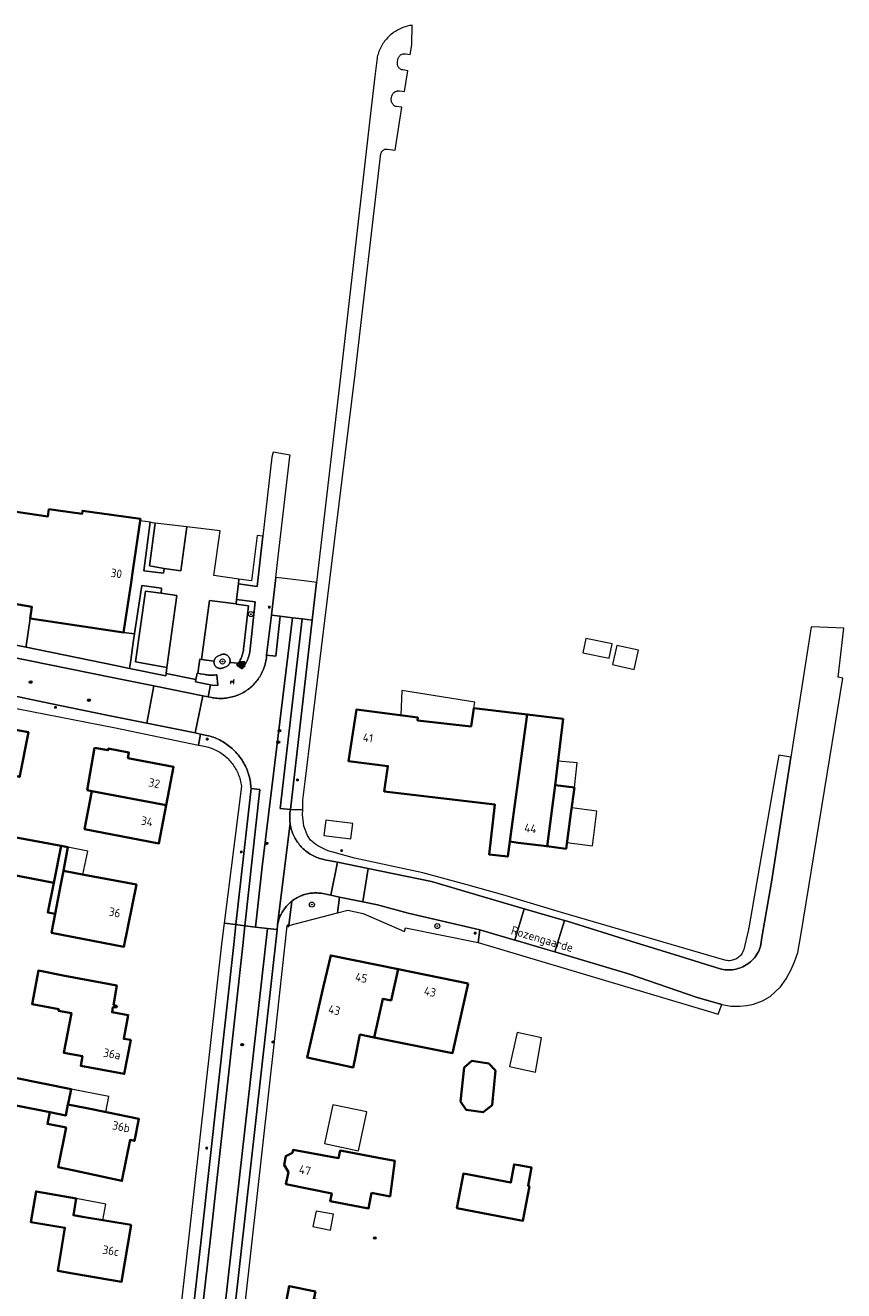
# Model space of a CAD drawing. Header units: metres. Extents: x 152610 to 160096, y 456114 to 462495.
# Tile 441 of 656: x 157701 to 157831, y 460548 to 460749. Entities that reach past the tile are written whole.
import ezdxf
from ezdxf.enums import TextEntityAlignment as Align

# ---------------------------------------------------------------- set-up
doc = ezdxf.new("R2010")
doc.units = ezdxf.units.M
doc.header["$LTSCALE"] = 0.5
doc.layers.get('0').update_dxf_attribs({"linetype": 'CONTINUOUS'})
for name, color, linetype, lineweight in [('B-PV-GR-BEPLANTING_CULTUUR_HEESTERS-GV', 251, 'CONTINUOUS', 18), ('B-PV-GR-BEPLANTING_CULTUUR_ROOS-GV', 251, 'CONTINUOUS', 18), ('B-PV-GR-BOOM-S', 251, 'CONTINUOUS', 25), ('B-PV-GR-HAAG-GV', 251, 'CONTINUOUS', 13), ('B-PV-IE-MEUBILAIR-S', 251, 'CONTINUOUS', 25), ('B-PV-IE-MEUBILAIR_WEGMEUBILAIR-S', 251, 'CONTINUOUS', 25), ('B-PV-IE-MEUBILAIR_WEGMEUBILAIR_AFVALBAK-S', 251, 'CONTINUOUS', 25), ('B-PV-OG-BEBOUWING-GV', 6, 'CONTINUOUS', 35), ('B-PV-OG-BEBOUWING-T18', 1, 'CONTINUOUS', 18), ('B-PV-OG-BEBOUWING_OVERBOUWING-GV', 251, 'CONTINUOUS', 18), ('B-PV-OG-BEBOUWING_SCHUUR-GV', 251, 'CONTINUOUS', 18), ('B-PV-OG-TOPOGRAFIE-T18', 1, 'CONTINUOUS', 18), ('B-PV-VH-HALFVERHARDING_GRAVEL-GV', 251, 'CONTINUOUS', 18), ('B-PV-VH-ONVERHARD_ZAND-GV', 251, 'CONTINUOUS', 18), ('B-PV-VH-OPENVERHARDING_BETONSTRAATSTEEN-GV', 251, 'CONTINUOUS', 18), ('B-PV-VH-OPENVERHARDING_STRAATBAKSTEEN-GV', 251, 'CONTINUOUS', 18), ('B-PV-VH-OPENVERHARDING_TEGEL-GV', 251, 'CONTINUOUS', 18)]:
    doc.layers.add(name, color=color, linetype=linetype, lineweight=lineweight)
doc.styles.add('NLCS-ISO', font='NLCS-ISO.ttf')
doc.styles.add('NLCS-ISO-M750-T18', font='NLCS-ISO.ttf', dxfattribs={"height": 1.35})

# ---------------------------------------------------------------- blocks, each defined once
blk = doc.blocks.new('SIE-WEG_AFVALBAK-SO')
h = blk.add_hatch(color=256)
h.dxf.hatch_style = 1
h.paths.add_polyline_path([(-1.5, -1.5), (1.5, -1.5), (1.5, 1.5), (-1.5, 1.5)])
for points in [[(-2, -2), (2, -2), (2, 2), (-2, 2)], [(-1.5, -1.5), (1.5, -1.5), (1.5, 1.5), (-1.5, 1.5)]]:
    blk.add_lwpolyline(points, close=True)
blk = doc.blocks.new('SIE-MEUBILAIR_PAAL_LICHTMAST-SO')
for points in [[(-0.6, 0), (-1, 0)], [(-0.7, 0.7), (-0.4, 0.4)], [(0, 1), (0, 0.6)], [(0.4, 0.4), (0.7, 0.7)], [(1, 0), (0.6, 0)], [(-0.7, -0.7), (-0.4, -0.4)], [(0, -0.6), (0, -1)], [(0.4, -0.4), (0.7, -0.7)]]:
    blk.add_lwpolyline(points)
blk.add_circle((0, 0), 0.5)
blk = doc.blocks.new('SIE-MEUBILAIR_PUT_RIOOLPUT-SO')
blk.add_ellipse((0, 0), major_axis=(1.25, 0), ratio=0.54)
at = {"style": 'NLCS-ISO'}
blk.add_text('ri', height=0.75, dxfattribs=at).set_placement((0, 0.1), align=Align.MIDDLE_CENTER)
blk = doc.blocks.new('SIE-WEG_ZITBANK-SO')
at = {"color": 0, "linetype": 'ByBlock', "lineweight": 18}
blk.add_lwpolyline([(-0.9, -1.6), (-0.9, -0.2), (1.1, -0.2), (1.1, -1.6), (1.3, -1.6), (1.3, -0.2), (1.5, 1.8), (1.3, 1.8), (1.1, 0), (-1.1, 0), (-1.1, -1.6)], close=True, dxfattribs=at)
blk = doc.blocks.new('SGR-BOOM_GBKN-SO')
at = {"linetype": 'ByBlock', "lineweight": 18}
h = blk.add_hatch(color=0, dxfattribs=at)
h.dxf.hatch_style = 1
edge = h.paths.add_edge_path()
edge.add_arc((0, 0), 0.25, 0, 360)
at = {"color": 0, "linetype": 'ByBlock', "lineweight": 18}
for radius in [2, 0.25]:
    blk.add_circle((0, 0), radius, dxfattribs=at)
at = {"color": 0, "linetype": 'ByBlock', "lineweight": 18, "style": 'NLCS-ISO'}
blk.add_attdef('SOORT', (2.5, 0), '', height=1.5, dxfattribs=at)

msp = doc.modelspace()

# ---------------------------------------------------------------- linework, layer by layer
at = {"layer": 'B-PV-GR-BEPLANTING_CULTUUR_HEESTERS-GV', "flags": 128}
msp.add_lwpolyline([(157716.529, 460652.504), (157701.716, 460654.723), (157701.079, 460650.36), (157701.054, 460650.187), (157715.249, 460647.252), (157717.462, 460646.808), (157717.508, 460647.125), (157717.65, 460648.105), (157718.053, 460650.918), (157718.234, 460652.258), (157716.53, 460652.512)], close=True, dxfattribs=at)
at = {"layer": 'B-PV-GR-BEPLANTING_CULTUUR_ROOS-GV', "flags": 128}
msp.add_lwpolyline([(157732.466, 460649.059), (157732.376, 460649.065), (157732.285, 460649.062), (157732.194, 460649.051), (157732.105, 460649.033), (157732.018, 460649.006), (157731.935, 460648.973), (157731.441, 460648.724), (157731.361, 460648.683), (157731.285, 460648.636), (157731.213, 460648.582), (157731.146, 460648.521), (157731.085, 460648.455), (157731.03, 460648.384), (157730.982, 460648.308), (157730.941, 460648.229), (157730.906, 460648.146), (157730.88, 460648.06), (157730.861, 460647.972), (157730.859, 460647.953), (157730.85, 460647.883), (157730.847, 460647.793), (157730.852, 460647.703), (157730.865, 460647.614), (157730.885, 460647.527), (157730.914, 460647.442), (157730.95, 460647.359), (157730.993, 460647.28), (157731.043, 460647.205), (157731.099, 460647.135), (157731.162, 460647.071), (157731.229, 460647.012), (157731.302, 460646.959), (157731.38, 460646.913), (157731.46, 460646.874), (157731.545, 460646.843), (157731.631, 460646.819), (157731.72, 460646.803), (157731.809, 460646.795), (157731.899, 460646.794), (157731.989, 460646.802), (157732.077, 460646.818), (157732.164, 460646.841), (157732.245, 460646.871), (157732.362, 460646.9), (157732.565, 460647.004), (157732.768, 460647.076), (157732.85, 460647.115), (157732.928, 460647.162), (157733.002, 460647.215), (157733.071, 460647.274), (157733.135, 460647.339), (157733.192, 460647.41), (157733.243, 460647.485), (157733.288, 460647.565), (157733.325, 460647.648), (157733.354, 460647.734), (157733.358, 460647.749), (157733.376, 460647.822), (157733.391, 460647.912), (157733.397, 460648.003), (157733.395, 460648.094), (157733.385, 460648.185), (157733.368, 460648.274), (157733.343, 460648.361), (157733.31, 460648.446), (157733.269, 460648.528), (157733.222, 460648.605), (157733.168, 460648.679), (157733.108, 460648.747), (157733.042, 460648.81), (157732.971, 460648.867), (157732.895, 460648.917), (157732.815, 460648.96), (157732.731, 460648.996), (157732.645, 460649.025), (157732.556, 460649.046)], close=True, dxfattribs=at)
at = {"layer": 'B-PV-GR-HAAG-GV', "flags": 128}
for points in [[(157721.118, 460669.896), (157720.735, 460669.964), (157719.726, 460662.286), (157722.848, 460661.875), (157722.947, 460662.631), (157720.609, 460663.034), (157721.55, 460669.819)], [(157738.611, 460667.775), (157737.673, 460667.881), (157736.79, 460660.693), (157734.805, 460660.936), (157734.727, 460660.205), (157737.702, 460659.761)], [(157722.54, 460659.522), (157719.401, 460659.95), (157718.268, 460652.339), (157718.247, 460652.343), (157718.234, 460652.258), (157718.053, 460650.918), (157717.65, 460648.105), (157717.508, 460647.125), (157717.462, 460646.808), (157723.211, 460645.653), (157723.25, 460645.99), (157723.357, 460646.928), (157718.422, 460647.83), (157719.998, 460659.047), (157722.467, 460658.723)], [(157737.375, 460657.362), (157734.438, 460657.723), (157734.354, 460657.032), (157734.348, 460656.982), (157736.295, 460656.701), (157735.541, 460649.853), (157735.514, 460649.659), (157735.478, 460649.462), (157735.435, 460649.267), (157735.383, 460649.074), (157735.324, 460648.882), (157735.258, 460648.694), (157735.184, 460648.508), (157735.102, 460648.325), (157735.014, 460648.145), (157734.918, 460647.97), (157734.815, 460647.798), (157734.711, 460647.639), (157734.706, 460647.63), (157734.589, 460647.467), (157734.467, 460647.309), (157735.328, 460646.745), (157735.404, 460646.849), (157735.537, 460647.041), (157735.663, 460647.238), (157735.783, 460647.439), (157735.896, 460647.644), (157736.001, 460647.852), (157736.1, 460648.065), (157736.191, 460648.28), (157736.274, 460648.499), (157736.35, 460648.72), (157736.419, 460648.943), (157736.48, 460649.169), (157736.533, 460649.397)], [(157728.284, 460646.043), (157728.167, 460646.065), (157727.981, 460645.043), (157727.914, 460644.675), (157730.276, 460644.203), (157730.533, 460644.151), (157731.442, 460644.089), (157731.301, 460645.808), (157731.113, 460645.776), (157730.924, 460645.751), (157730.734, 460645.735), (157730.544, 460645.726), (157730.353, 460645.725), (157730.163, 460645.733), (157729.973, 460645.748), (157729.784, 460645.772), (157729.595, 460645.803), (157729.472, 460645.828), (157728.669, 460645.967)]]:
    msp.add_lwpolyline(points, close=True, dxfattribs=at)
at = {"layer": 'B-PV-OG-BEBOUWING-GV', "flags": 128}
for points in [[(157695.528, 460672.204), (157684.9, 460673.746), (157683.806, 460666.388), (157696.566, 460664.469), (157695.606, 460657.685), (157701.955, 460656.575), (157701.716, 460654.723), (157716.529, 460652.504), (157716.53, 460652.512), (157717.641, 460660.067), (157718.026, 460662.686), (157719.131, 460670.195), (157719.174, 460670.489), (157710.008, 460671.781), (157709.961, 460671.318), (157706.162, 460671.829), (157704.676, 460672.029), (157704.524, 460670.899)], [(157778.48, 460624.872), (157780.492, 460639.501), (157772.026, 460640.483), (157771.591, 460637.616), (157763.11, 460638.549), (157763.151, 460639.024), (157753.41, 460640.274), (157752.168, 460632.088), (157758.415, 460631.316), (157757.821, 460627.298), (157775.378, 460625.236), (157774.449, 460617.321), (157777.395, 460616.976), (157777.722, 460619.36)], [(157693.562, 460638.197), (157691.551, 460638.582), (157690.152, 460631.282), (157690.888, 460631.141), (157690.929, 460631.356), (157700.051, 460629.596), (157700.089, 460629.791), (157701.423, 460636.693), (157699.376, 460637.085)], [(157786.21, 460638.837), (157780.492, 460639.501), (157778.48, 460624.872), (157777.722, 460619.36), (157779.045, 460619.178), (157781.306, 460618.897), (157783.601, 460618.611), (157783.675, 460618.604), (157784.919, 460628.3)], [(157711.906, 460634.217), (157710.747, 460627.498), (157711.487, 460627.371), (157723.271, 460625.112), (157724.436, 460631.181), (157717.197, 460632.577), (157717.358, 460633.476), (157714.098, 460634.103), (157714.054, 460633.847)], [(157787.986, 460627.932), (157784.919, 460628.3), (157783.675, 460618.604), (157783.601, 460618.611), (157786.652, 460618.232), (157787.418, 460623.798)], [(157723.271, 460625.112), (157711.487, 460627.371), (157710.328, 460621.338), (157722.113, 460619.077)], [(157706.651, 460618.676), (157699.507, 460620.002), (157698.393, 460614.177), (157705.457, 460612.846)], [(157707.688, 460618.483), (157706.651, 460618.676), (157705.457, 460612.846), (157704.493, 460608.14), (157705.681, 460607.897), (157706.579, 460612.633), (157706.972, 460614.706)], [(157710.256, 460614.103), (157706.972, 460614.706), (157706.579, 460612.633), (157705.681, 460607.897), (157705.116, 460604.916), (157716.577, 460602.701), (157718.557, 460612.579)], [(157760.041, 460599.144), (157749.351, 460601.32), (157748.229, 460596.457), (157745.615, 460585.128), (157752.917, 460583.562), (157753.163, 460584.772), (157753.971, 460588.773), (157756.222, 460588.318), (157757.609, 460594.455), (157758.921, 460594.188)], [(157707.227, 460598.112), (157703.015, 460598.916), (157702.023, 460593.59), (157706.236, 460592.787), (157706.194, 460592.563), (157708.248, 460592.171), (157707.037, 460585.886), (157710.003, 460585.352), (157709.736, 460583.844), (157716.624, 460582.547), (157717.655, 460587.927), (157716.549, 460588.102), (157717.265, 460591.873), (157714.702, 460592.316), (157714.834, 460593.12), (157715.386, 460593.082), (157715.43, 460593.333), (157714.928, 460593.422), (157715.428, 460596.547)], [(157771.134, 460596.886), (157760.041, 460599.144), (157758.921, 460594.188), (157757.609, 460594.455), (157756.222, 460588.318), (157758.074, 460587.944), (157768.631, 460585.815)], [(157774.421, 460584.215), (157771.728, 460584.622), (157770.508, 460583.539), (157769.926, 460578.183), (157770.809, 460576.864), (157773.526, 460576.481), (157774.959, 460577.591), (157775.441, 460583.071)], [(157708.199, 460580.151), (157694.578, 460582.849), (157694.091, 460578.606), (157704.811, 460576.478), (157707.366, 460575.971), (157707.703, 460577.702), (157707.785, 460578.074)], [(157707.703, 460577.702), (157707.366, 460575.971), (157704.811, 460576.478), (157704.439, 460574.625), (157707.408, 460574.028), (157706.144, 460567.746), (157708.707, 460567.231), (157716.261, 460565.592), (157717.551, 460572.077), (157718.239, 460571.932), (157718.945, 460575.425), (157713.827, 460576.462), (157710.691, 460577.097)], [(157755.837, 460563.695), (157758.769, 460563.122), (157759.499, 460568.756), (157756.92, 460569.241), (157750.826, 460570.387), (157750.596, 460569.208), (157743.37, 460570.507), (157743.288, 460570.049), (157742.226, 460569.534), (157741.947, 460568.126), (157742.647, 460566.959), (157742.257, 460565.046), (157749.502, 460563.57), (157749.278, 460562.374), (157755.355, 460561.23)], [(157780.84, 460564.769), (157780.634, 460564.808), (157781.176, 460567.695), (157779.154, 460568.065), (157778.416, 460568.2), (157777.877, 460565.327), (157770.377, 460566.738), (157769.338, 460561.253), (157779.801, 460559.284)], [(157706.709, 460555.176), (157706.108, 460551.323), (157708.449, 460550.923), (157716.214, 460549.598), (157717.702, 460558.636), (157709.987, 460559.911), (157708.574, 460560.136), (157708.995, 460562.781), (157702.658, 460563.927), (157701.797, 460559.07), (157707.208, 460558.17)], [(157746.95, 460548.072), (157742.767, 460548.933), (157741.733, 460543.599), (157741.107, 460543.67), (157740.542, 460540.676), (157740.403, 460539.939), (157740.027, 460539.974), (157739.32, 460536.731), (157740.255, 460535.137), (157743.776, 460534.209), (157743.886, 460534.685), (157747.18, 460533.894), (157747.378, 460534.283), (157752.389, 460533.165), (157753.352, 460537.685), (157748.504, 460538.817), (157749.324, 460542.073), (157748.346, 460542.342), (157749.263, 460546.199), (157746.669, 460546.833)]]:
    msp.add_lwpolyline(points, close=True, dxfattribs=at)
at = {"layer": 'B-PV-OG-BEBOUWING_OVERBOUWING-GV', "flags": 128}
for points in [[(157772.191, 460641.435), (157760.634, 460643.317), (157760.439, 460639.372), (157763.151, 460639.024), (157763.11, 460638.549), (157771.591, 460637.616), (157772.026, 460640.483)], [(157788.412, 460631.85), (157785.385, 460632.1), (157784.919, 460628.3), (157787.986, 460627.932)], [(157791.541, 460624.204), (157787.542, 460624.699), (157787.418, 460623.798), (157786.786, 460619.208), (157790.86, 460618.703)], [(157752.835, 460622.217), (157748.59, 460622.767), (157748.275, 460620.335), (157752.52, 460619.785)], [(157710.831, 460617.827), (157707.688, 460618.483), (157706.972, 460614.706), (157710.061, 460614.139)], [(157782.778, 460588.267), (157778.909, 460589.128), (157777.705, 460583.718), (157781.798, 460582.806)], [(157714.177, 460578.965), (157708.199, 460580.151), (157707.785, 460578.074), (157707.703, 460577.702), (157710.691, 460577.097), (157713.687, 460576.49)], [(157755.056, 460576.518), (157749.672, 460577.648), (157748.382, 460571.502), (157753.766, 460570.371)], [(157713.705, 460561.919), (157708.995, 460562.781), (157708.574, 460560.136), (157709.987, 460559.911), (157713.239, 460559.374)], [(157749.797, 460560.319), (157747.032, 460560.807), (157746.534, 460558.359), (157749.31, 460557.757)]]:
    msp.add_lwpolyline(points, close=True, dxfattribs=at)
at = {"layer": 'B-PV-OG-BEBOUWING_SCHUUR-GV', "flags": 128}
for points in [[(157793.968, 460650.693), (157789.797, 460651.554), (157789.33, 460649.291), (157793.501, 460648.43)], [(157798.11, 460649.681), (157794.699, 460650.451), (157794.012, 460647.407), (157797.423, 460646.637)]]:
    msp.add_lwpolyline(points, close=True, dxfattribs=at)
at = {"layer": 'B-PV-VH-HALFVERHARDING_GRAVEL-GV', "flags": 128}
msp.add_lwpolyline([(157754.435, 460609.812), (157750.74, 460610.57), (157750.411, 460608.069), (157752.086, 460608.501), (157754.505, 460607.98), (157761.055, 460605.093), (157761.176, 460605.688), (157772.724, 460603.348), (157772.977, 460605.385), (157761.647, 460608.002), (157756.758, 460609.336)], close=True, dxfattribs=at)
at = {"layer": 'B-PV-VH-ONVERHARD_ZAND-GV', "flags": 128}
for points in [[(157721.118, 460669.896), (157720.735, 460669.964), (157719.726, 460662.286), (157722.848, 460661.875), (157722.947, 460662.631), (157720.609, 460663.034), (157721.55, 460669.819)], [(157738.611, 460667.775), (157737.673, 460667.881), (157736.79, 460660.693), (157734.805, 460660.936), (157734.727, 460660.205), (157737.702, 460659.761)], [(157722.54, 460659.522), (157719.401, 460659.95), (157718.268, 460652.339), (157718.247, 460652.343), (157718.234, 460652.258), (157718.053, 460650.918), (157717.65, 460648.105), (157717.508, 460647.125), (157717.462, 460646.808), (157723.211, 460645.653), (157723.25, 460645.99), (157723.357, 460646.928), (157718.422, 460647.83), (157719.998, 460659.047), (157722.467, 460658.723)], [(157737.375, 460657.362), (157734.438, 460657.723), (157734.354, 460657.032), (157734.348, 460656.982), (157736.295, 460656.701), (157735.541, 460649.853), (157735.514, 460649.659), (157735.478, 460649.462), (157735.435, 460649.267), (157735.383, 460649.074), (157735.324, 460648.882), (157735.258, 460648.694), (157735.184, 460648.508), (157735.102, 460648.325), (157735.014, 460648.145), (157734.918, 460647.97), (157734.815, 460647.798), (157734.711, 460647.639), (157734.706, 460647.63), (157734.589, 460647.467), (157734.467, 460647.309), (157735.328, 460646.745), (157735.404, 460646.849), (157735.537, 460647.041), (157735.663, 460647.238), (157735.783, 460647.439), (157735.896, 460647.644), (157736.001, 460647.852), (157736.1, 460648.065), (157736.191, 460648.28), (157736.274, 460648.499), (157736.35, 460648.72), (157736.419, 460648.943), (157736.48, 460649.169), (157736.533, 460649.397)], [(157728.284, 460646.043), (157728.167, 460646.065), (157727.981, 460645.043), (157727.914, 460644.675), (157730.276, 460644.203), (157730.533, 460644.151), (157731.442, 460644.089), (157731.301, 460645.808), (157731.113, 460645.776), (157730.924, 460645.751), (157730.734, 460645.735), (157730.544, 460645.726), (157730.353, 460645.725), (157730.163, 460645.733), (157729.973, 460645.748), (157729.784, 460645.772), (157729.595, 460645.803), (157729.472, 460645.828), (157728.669, 460645.967)]]:
    msp.add_lwpolyline(points, close=True, dxfattribs=at)
at = {"layer": 'B-PV-VH-OPENVERHARDING_BETONSTRAATSTEEN-GV', "flags": 128}
for points in [[(157762.184, 460745.625), (157762.237, 460748.716), (157762.113, 460748.698), (157761.887, 460748.66), (157761.663, 460748.613), (157761.441, 460748.559), (157761.22, 460748.496), (157761.002, 460748.427), (157760.787, 460748.349), (157760.574, 460748.264), (157760.364, 460748.172), (157760.158, 460748.073), (157759.955, 460747.966), (157759.757, 460747.852), (157759.562, 460747.732), (157759.372, 460747.604), (157759.186, 460747.47), (157759.005, 460747.33), (157758.829, 460747.184), (157758.658, 460747.031), (157758.492, 460746.873), (157758.383, 460746.762), (157758.333, 460746.709), (157758.179, 460746.539), (157758.031, 460746.364), (157757.889, 460746.184), (157757.754, 460746), (157757.625, 460745.81), (157757.503, 460745.617), (157757.388, 460745.419), (157757.28, 460745.217), (157757.178, 460745.011), (157757.084, 460744.802), (157756.998, 460744.59), (157756.919, 460744.376), (157756.847, 460744.158), (157756.783, 460743.938), (157756.727, 460743.716), (157756.693, 460743.562), (157756.354, 460740.621), (157755.676, 460734.733), (157750.873, 460693.047), (157747.113, 460660.442), (157746.422, 460654.452), (157742.96, 460624.428), (157744.905, 460624.413), (157744.939, 460625.929), (157745.272, 460628.901), (157746.298, 460637.121), (157750.165, 460668.587), (157753.198, 460693.454), (157757.314, 460728.4), (157757.339, 460728.483), (157757.371, 460728.563), (157757.411, 460728.64), (157757.457, 460728.712), (157757.51, 460728.781), (157757.569, 460728.844), (157757.634, 460728.901), (157757.704, 460728.952), (157757.778, 460728.996), (157757.856, 460729.034), (157757.937, 460729.063), (157758.02, 460729.086), (157758.105, 460729.1), (157758.191, 460729.107), (157758.278, 460729.106), (157758.328, 460729.101), (157759.584, 460728.932), (157760.613, 460735.739), (157759.708, 460735.828), (157759.619, 460735.864), (157759.534, 460735.907), (157759.452, 460735.957), (157759.375, 460736.014), (157759.303, 460736.077), (157759.236, 460736.146), (157759.176, 460736.22), (157759.122, 460736.299), (157759.074, 460736.383), (157759.034, 460736.47), (157759.001, 460736.559), (157758.976, 460736.652), (157758.958, 460736.746), (157758.949, 460736.841), (157758.947, 460736.937), (157758.951, 460737.005), (157759.054, 460737.52), (157759.078, 460737.608), (157759.11, 460737.693), (157759.149, 460737.775), (157759.196, 460737.853), (157759.249, 460737.927), (157759.308, 460737.996), (157759.373, 460738.06), (157759.444, 460738.117), (157759.519, 460738.168), (157759.598, 460738.213), (157759.681, 460738.25), (157759.767, 460738.28), (157759.855, 460738.302), (157759.945, 460738.316), (157760.036, 460738.323), (157760.127, 460738.321), (157760.217, 460738.311), (157760.225, 460738.31), (157761.025, 460738.211), (157761.545, 460741.512), (157760.768, 460741.635), (157760.679, 460741.654), (157760.592, 460741.681), (157760.508, 460741.716), (157760.427, 460741.758), (157760.35, 460741.806), (157760.278, 460741.861), (157760.211, 460741.923), (157760.149, 460741.99), (157760.094, 460742.062), (157760.045, 460742.139), (157760.003, 460742.22), (157759.969, 460742.304), (157759.942, 460742.391), (157759.922, 460742.479), (157759.911, 460742.57), (157759.907, 460742.661), (157759.912, 460742.752), (157759.917, 460742.798), (157760.004, 460743.342), (157760.023, 460743.431), (157760.05, 460743.518), (157760.084, 460743.603), (157760.126, 460743.684), (157760.174, 460743.761), (157760.229, 460743.834), (157760.291, 460743.901), (157760.357, 460743.963), (157760.429, 460744.019), (157760.506, 460744.068), (157760.587, 460744.11), (157760.671, 460744.145), (157760.758, 460744.173), (157760.847, 460744.193), (157760.937, 460744.205), (157761.028, 460744.209), (157761.119, 460744.205), (157761.177, 460744.198), (157761.951, 460744.081)], [(157726.542, 460669.219), (157721.55, 460669.819), (157720.609, 460663.034), (157722.947, 460662.631), (157725.572, 460662.265)], [(157652.885, 460657.901), (157614.587, 460665.672), (157613.469, 460659.856), (157638.74, 460654.739), (157644.019, 460653.671), (157660.434, 460650.35), (157665.104, 460649.405), (157689.152, 460644.536), (157691.319, 460644.097), (157704.874, 460641.238), (157713.872, 460639.404), (157720.208, 460638.119), (157721.339, 460644.025), (157714.704, 460645.357), (157657.959, 460656.872)], [(157746.422, 460654.452), (157747.113, 460660.442), (157745.538, 460660.631), (157742.071, 460661.048), (157740.645, 460661.219), (157739.943, 460655.255), (157741.361, 460655.079), (157743.291, 460654.84), (157744.802, 460654.653)], [(157722.467, 460658.723), (157719.998, 460659.047), (157718.422, 460647.83), (157723.357, 460646.928), (157724.983, 460658.355)], [(157734.354, 460657.032), (157730.121, 460657.588), (157728.89, 460648.216), (157730.859, 460647.953), (157730.861, 460647.972), (157730.88, 460648.06), (157730.906, 460648.146), (157730.941, 460648.229), (157730.982, 460648.308), (157731.03, 460648.384), (157731.085, 460648.455), (157731.146, 460648.521), (157731.213, 460648.582), (157731.285, 460648.636), (157731.361, 460648.683), (157731.441, 460648.724), (157731.935, 460648.973), (157732.018, 460649.006), (157732.105, 460649.033), (157732.194, 460649.051), (157732.285, 460649.062), (157732.376, 460649.065), (157732.466, 460649.059), (157732.556, 460649.046), (157732.645, 460649.025), (157732.731, 460648.996), (157732.815, 460648.96), (157732.895, 460648.917), (157732.971, 460648.867), (157733.042, 460648.81), (157733.108, 460648.747), (157733.168, 460648.679), (157733.222, 460648.605), (157733.269, 460648.528), (157733.31, 460648.446), (157733.343, 460648.361), (157733.368, 460648.274), (157733.385, 460648.185), (157733.395, 460648.094), (157733.397, 460648.003), (157733.391, 460647.912), (157733.376, 460647.822), (157733.358, 460647.749), (157734.711, 460647.639), (157734.815, 460647.798), (157734.918, 460647.97), (157735.014, 460648.145), (157735.102, 460648.325), (157735.184, 460648.508), (157735.258, 460648.694), (157735.324, 460648.882), (157735.383, 460649.074), (157735.435, 460649.267), (157735.478, 460649.462), (157735.514, 460649.659), (157735.541, 460649.853), (157736.295, 460656.701), (157734.348, 460656.982)], [(157728.713, 460636.396), (157729.463, 460636.244), (157729.726, 460636.188), (157729.987, 460636.123), (157730.246, 460636.051), (157730.502, 460635.972), (157730.756, 460635.884), (157731.008, 460635.789), (157731.256, 460635.687), (157731.502, 460635.578), (157731.744, 460635.461), (157731.982, 460635.337), (157732.217, 460635.206), (157732.447, 460635.068), (157732.674, 460634.923), (157732.896, 460634.771), (157733.113, 460634.613), (157733.326, 460634.449), (157733.533, 460634.278), (157733.736, 460634.102), (157733.933, 460633.919), (157734.124, 460633.73), (157734.31, 460633.536), (157734.49, 460633.337), (157734.664, 460633.132), (157734.832, 460632.922), (157734.994, 460632.707), (157735.149, 460632.488), (157735.297, 460632.264), (157735.439, 460632.035), (157735.573, 460631.803), (157735.701, 460631.567), (157735.822, 460631.326), (157735.936, 460631.083), (157736.042, 460630.836), (157736.141, 460630.586), (157736.232, 460630.333), (157736.316, 460630.078), (157736.392, 460629.82), (157736.461, 460629.56), (157736.521, 460629.299), (157736.574, 460629.035), (157736.619, 460628.77), (157736.656, 460628.504), (157736.685, 460628.237), (157736.707, 460627.969), (157736.718, 460627.753), (157738.139, 460627.596), (157735.754, 460606.026), (157737.431, 460605.823), (157738.495, 460615.371), (157743.291, 460654.84), (157741.361, 460655.079), (157740.631, 460648.745), (157739.196, 460648.91), (157739.177, 460648.669), (157739.15, 460648.429), (157739.115, 460648.189), (157739.073, 460647.951), (157739.022, 460647.715), (157738.964, 460647.48), (157738.897, 460647.247), (157738.824, 460647.017), (157738.742, 460646.789), (157738.653, 460646.564), (157738.557, 460646.342), (157738.454, 460646.124), (157738.343, 460645.909), (157738.225, 460645.697), (157738.101, 460645.49), (157737.969, 460645.287), (157737.831, 460645.089), (157737.687, 460644.895), (157737.536, 460644.706), (157737.378, 460644.522), (157737.215, 460644.343), (157737.047, 460644.17), (157736.872, 460644.003), (157736.692, 460643.841), (157736.507, 460643.685), (157736.317, 460643.536), (157736.122, 460643.393), (157735.922, 460643.257), (157735.718, 460643.127), (157735.509, 460643.004), (157735.297, 460642.888), (157735.081, 460642.779), (157734.862, 460642.677), (157734.639, 460642.583), (157734.413, 460642.496), (157734.185, 460642.417), (157733.954, 460642.345), (157733.721, 460642.281), (157733.486, 460642.224), (157733.249, 460642.176), (157733.01, 460642.135), (157732.771, 460642.102), (157732.53, 460642.077), (157732.289, 460642.06), (157732.047, 460642.051), (157731.805, 460642.05), (157731.563, 460642.057), (157731.322, 460642.072), (157731.081, 460642.095), (157730.841, 460642.126), (157730.603, 460642.165), (157730.497, 460642.185), (157729.907, 460642.304), (157729.06, 460642.474), (157727.863, 460636.568)], [(157743.291, 460654.84), (157738.495, 460615.371), (157737.431, 460605.823), (157739.304, 460605.597), (157740.854, 460605.41), (157740.855, 460605.432), (157740.87, 460605.652), (157740.894, 460605.872), (157740.925, 460606.091), (157740.936, 460606.154), (157742.906, 460622.293), (157742.88, 460622.525), (157742.861, 460622.758), (157742.851, 460622.991), (157742.848, 460623.224), (157742.854, 460623.458), (157742.867, 460623.691), (157742.888, 460623.923), (157742.918, 460624.155), (157742.955, 460624.385), (157742.96, 460624.428), (157741.338, 460624.615), (157744.802, 460654.653)], [(157739.943, 460655.255), (157739.196, 460648.91), (157740.631, 460648.745), (157741.361, 460655.079)], [(157746.422, 460654.452), (157744.802, 460654.653), (157741.338, 460624.615), (157742.96, 460624.428)], [(157729.06, 460642.474), (157721.339, 460644.025), (157720.208, 460638.119), (157727.863, 460636.568)], [(157735.754, 460606.026), (157738.139, 460627.596), (157736.718, 460627.753), (157734.335, 460606.197), (157734.61, 460606.164)], [(157742.941, 460622.063), (157742.906, 460622.293), (157740.936, 460606.154), (157740.964, 460606.309), (157741.011, 460606.525), (157741.066, 460606.739), (157741.129, 460606.951), (157741.199, 460607.161), (157741.277, 460607.368), (157741.362, 460607.572), (157741.454, 460607.773), (157741.554, 460607.97), (157741.661, 460608.164), (157741.774, 460608.353), (157741.895, 460608.539), (157742.022, 460608.72), (157742.155, 460608.896), (157742.295, 460609.067), (157742.441, 460609.233), (157742.593, 460609.394), (157742.751, 460609.549), (157742.914, 460609.698), (157743.082, 460609.842), (157743.198, 460609.934), (157743.255, 460609.979), (157743.434, 460610.109), (157743.617, 460610.234), (157743.804, 460610.351), (157743.995, 460610.462), (157744.191, 460610.566), (157744.39, 460610.662), (157744.592, 460610.751), (157744.797, 460610.833), (157745.005, 460610.908), (157745.216, 460610.975), (157745.429, 460611.034), (157745.644, 460611.085), (157745.861, 460611.129), (157746.079, 460611.165), (157746.299, 460611.192), (157746.519, 460611.212), (157746.74, 460611.224), (157746.961, 460611.228), (157747.182, 460611.224), (157747.402, 460611.212), (157747.623, 460611.192), (157747.842, 460611.164), (157749.383, 460610.848), (157750.428, 460616.082), (157748.435, 460616.484), (157748.265, 460616.517), (157748.038, 460616.569), (157747.812, 460616.628), (157747.589, 460616.695), (157747.367, 460616.77), (157747.149, 460616.852), (157746.933, 460616.942), (157746.721, 460617.039), (157746.512, 460617.143), (157746.307, 460617.254), (157746.106, 460617.373), (157745.909, 460617.498), (157745.716, 460617.63), (157745.528, 460617.768), (157745.345, 460617.913), (157745.167, 460618.063), (157744.995, 460618.22), (157744.827, 460618.383), (157744.666, 460618.551), (157744.51, 460618.725), (157744.36, 460618.904), (157744.216, 460619.088), (157744.079, 460619.277), (157743.949, 460619.47), (157743.825, 460619.668), (157743.708, 460619.87), (157743.598, 460620.076), (157743.495, 460620.286), (157743.399, 460620.499), (157743.311, 460620.714), (157743.23, 460620.933), (157743.157, 460621.155), (157743.091, 460621.379), (157743.033, 460621.605), (157742.983, 460621.833)], [(157755.263, 460615.108), (157750.428, 460616.082), (157749.383, 460610.848), (157750.74, 460610.57), (157754.435, 460609.812)], [(157747.182, 460611.224), (157746.961, 460611.228), (157746.74, 460611.224), (157746.519, 460611.212), (157746.299, 460611.192), (157746.079, 460611.165), (157745.861, 460611.129), (157745.644, 460611.085), (157745.429, 460611.034), (157745.216, 460610.975), (157745.005, 460610.908), (157744.797, 460610.833), (157744.592, 460610.751), (157744.39, 460610.662), (157744.191, 460610.566), (157743.995, 460610.462), (157743.804, 460610.351), (157743.617, 460610.234), (157743.434, 460610.109), (157743.255, 460609.979), (157743.198, 460609.934), (157742.698, 460606.082), (157750.411, 460608.069), (157750.74, 460610.57), (157749.383, 460610.848), (157747.842, 460611.164), (157747.623, 460611.192), (157747.402, 460611.212)], [(157723.072, 460518.169), (157724.488, 460518.01), (157724.803, 460520.823), (157725.248, 460524.734), (157728.829, 460556.239), (157733.987, 460603.05), (157734.335, 460606.197), (157732.466, 460606.422), (157732.05, 460603.106), (157726.791, 460556.361), (157722.818, 460520.933), (157723.333, 460520.901)], [(157725.248, 460524.734), (157726.668, 460524.573), (157730.25, 460556.08), (157735.408, 460602.893), (157735.754, 460606.026), (157734.61, 460606.164), (157734.335, 460606.197), (157733.987, 460603.05), (157728.829, 460556.239)], [(157737.431, 460605.823), (157735.754, 460606.026), (157735.408, 460602.893), (157730.25, 460556.08), (157726.668, 460524.573), (157730.186, 460524.173), (157731.743, 460538.016), (157739.304, 460605.597)], [(157740.854, 460605.41), (157739.304, 460605.597), (157731.743, 460538.016), (157730.186, 460524.173), (157731.74, 460523.996), (157733.298, 460537.841), (157740.852, 460605.368)]]:
    msp.add_lwpolyline(points, close=True, dxfattribs=at)
for points in [[(157697.446, 460650.933), (157701.054, 460650.187), (157701.079, 460650.36), (157701.716, 460654.723), (157701.955, 460656.575), (157695.606, 460657.685)], [(157734.815, 460537.605), (157740.484, 460588.139), (157742.462, 460606.021), (157742.698, 460606.082), (157743.198, 460609.934), (157743.082, 460609.842), (157742.914, 460609.698), (157742.751, 460609.549), (157742.593, 460609.394), (157742.441, 460609.233), (157742.295, 460609.067), (157742.155, 460608.896), (157742.022, 460608.72), (157741.895, 460608.539), (157741.774, 460608.353), (157741.661, 460608.164), (157741.554, 460607.97), (157741.454, 460607.773), (157741.362, 460607.572), (157741.277, 460607.368), (157741.199, 460607.161), (157741.129, 460606.951), (157741.066, 460606.739), (157741.011, 460606.525), (157740.964, 460606.309), (157740.936, 460606.154), (157740.925, 460606.091), (157740.894, 460605.872), (157740.87, 460605.652), (157740.855, 460605.432), (157740.854, 460605.41), (157740.852, 460605.368), (157733.298, 460537.841)]]:
    msp.add_lwpolyline(points, dxfattribs=at)
at = {"layer": 'B-PV-VH-OPENVERHARDING_STRAATBAKSTEEN-GV', "flags": 128}
for points in [[(157830.652, 460653.187), (157828.195, 460653.292), (157825.495, 460653.408), (157822.25, 460632.754), (157819.233, 460612.913), (157817.745, 460604.492), (157817.464, 460602.721), (157817.37, 460602.446), (157817.26, 460602.177), (157817.137, 460601.915), (157816.999, 460601.659), (157816.847, 460601.412), (157816.682, 460601.173), (157816.504, 460600.944), (157816.313, 460600.725), (157816.111, 460600.517), (157815.898, 460600.32), (157815.674, 460600.136), (157815.44, 460599.964), (157815.197, 460599.805), (157814.946, 460599.659), (157814.687, 460599.528), (157814.421, 460599.411), (157814.149, 460599.31), (157813.872, 460599.223), (157813.591, 460599.151), (157813.306, 460599.095), (157813.019, 460599.055), (157812.729, 460599.031), (157812.439, 460599.023), (157812.149, 460599.031), (157811.86, 460599.055), (157811.572, 460599.094), (157811.288, 460599.15), (157811.076, 460599.202), (157804.603, 460601.217), (157796.934, 460603.579), (157786.822, 460606.748), (157786.42, 460606.865), (157784.894, 460601.865), (157796.571, 460598.416), (157807.429, 460594.644), (157811.356, 460593.519), (157812.805, 460593.273), (157814.171, 460593.261), (157815.307, 460593.394), (157816.378, 460593.597), (157817.8, 460594.132), (157819.014, 460594.815), (157820.638, 460596.331), (157821.558, 460597.593), (157822.338, 460599.103), (157822.849, 460600.324), (157823.364, 460601.801), (157823.866, 460604.481), (157830.523, 460645.28), (157829.775, 460645.423)], [(157765.335, 460613.017), (157755.263, 460615.108), (157754.435, 460609.812), (157756.758, 460609.336), (157761.647, 460608.002), (157772.977, 460605.385), (157778.527, 460603.745), (157780.027, 460608.729), (157773.741, 460610.563)], [(157786.42, 460606.865), (157780.027, 460608.729), (157778.527, 460603.745), (157778.968, 460603.615), (157783.763, 460602.199), (157784.894, 460601.865)]]:
    msp.add_lwpolyline(points, close=True, dxfattribs=at)
at = {"layer": 'B-PV-VH-OPENVERHARDING_TEGEL-GV', "flags": 128}
for points in [[(157742.899, 460680.597), (157740.217, 460681.047), (157740.028, 460680.257), (157738.611, 460667.775), (157737.702, 460659.761), (157734.727, 460660.205), (157734.438, 460657.723), (157737.375, 460657.362), (157736.533, 460649.397), (157736.48, 460649.169), (157736.419, 460648.943), (157736.35, 460648.72), (157736.274, 460648.499), (157736.191, 460648.28), (157736.1, 460648.065), (157736.001, 460647.852), (157735.896, 460647.644), (157735.783, 460647.439), (157735.663, 460647.238), (157735.537, 460647.041), (157735.404, 460646.849), (157735.328, 460646.745), (157734.467, 460647.309), (157734.589, 460647.467), (157734.706, 460647.63), (157734.711, 460647.639), (157733.358, 460647.749), (157733.354, 460647.734), (157733.325, 460647.648), (157733.288, 460647.565), (157733.243, 460647.485), (157733.192, 460647.41), (157733.135, 460647.339), (157733.071, 460647.274), (157733.002, 460647.215), (157732.928, 460647.162), (157732.85, 460647.115), (157732.768, 460647.076), (157732.565, 460647.004), (157732.362, 460646.9), (157732.245, 460646.871), (157732.164, 460646.841), (157732.077, 460646.818), (157731.989, 460646.802), (157731.899, 460646.794), (157731.809, 460646.795), (157731.72, 460646.803), (157731.631, 460646.819), (157731.545, 460646.843), (157731.46, 460646.874), (157731.38, 460646.913), (157731.302, 460646.959), (157731.229, 460647.012), (157731.162, 460647.071), (157731.099, 460647.135), (157731.043, 460647.205), (157730.993, 460647.28), (157730.95, 460647.359), (157730.914, 460647.442), (157730.885, 460647.527), (157730.865, 460647.614), (157730.852, 460647.703), (157730.847, 460647.793), (157730.85, 460647.883), (157730.859, 460647.953), (157728.89, 460648.216), (157728.585, 460648.257), (157728.284, 460646.043), (157728.669, 460645.967), (157729.472, 460645.828), (157729.595, 460645.803), (157729.784, 460645.772), (157729.973, 460645.748), (157730.163, 460645.733), (157730.353, 460645.725), (157730.544, 460645.726), (157730.734, 460645.735), (157730.924, 460645.751), (157731.113, 460645.776), (157731.301, 460645.808), (157731.442, 460644.089), (157730.533, 460644.151), (157730.276, 460644.203), (157729.907, 460642.304), (157730.497, 460642.185), (157730.603, 460642.165), (157730.841, 460642.126), (157731.081, 460642.095), (157731.322, 460642.072), (157731.563, 460642.057), (157731.805, 460642.05), (157732.047, 460642.051), (157732.289, 460642.06), (157732.53, 460642.077), (157732.771, 460642.102), (157733.01, 460642.135), (157733.249, 460642.176), (157733.486, 460642.224), (157733.721, 460642.281), (157733.954, 460642.345), (157734.185, 460642.417), (157734.413, 460642.496), (157734.639, 460642.583), (157734.862, 460642.677), (157735.081, 460642.779), (157735.297, 460642.888), (157735.509, 460643.004), (157735.718, 460643.127), (157735.922, 460643.257), (157736.122, 460643.393), (157736.317, 460643.536), (157736.507, 460643.685), (157736.692, 460643.841), (157736.872, 460644.003), (157737.047, 460644.17), (157737.215, 460644.343), (157737.378, 460644.522), (157737.536, 460644.706), (157737.687, 460644.895), (157737.831, 460645.089), (157737.969, 460645.287), (157738.101, 460645.49), (157738.225, 460645.697), (157738.343, 460645.909), (157738.454, 460646.124), (157738.557, 460646.342), (157738.653, 460646.564), (157738.742, 460646.789), (157738.824, 460647.017), (157738.897, 460647.247), (157738.964, 460647.48), (157739.022, 460647.715), (157739.073, 460647.951), (157739.115, 460648.189), (157739.15, 460648.429), (157739.177, 460648.669), (157739.196, 460648.91), (157739.943, 460655.255), (157740.645, 460661.219), (157740.921, 460663.561), (157742.877, 460680.403)], [(157720.735, 460669.964), (157719.131, 460670.195), (157718.026, 460662.686), (157717.641, 460660.067), (157716.53, 460652.512), (157718.234, 460652.258), (157718.247, 460652.343), (157718.268, 460652.339), (157719.401, 460659.95), (157722.54, 460659.522), (157722.467, 460658.723), (157724.983, 460658.355), (157723.357, 460646.928), (157723.25, 460645.99), (157727.981, 460645.043), (157728.167, 460646.065), (157728.284, 460646.043), (157728.585, 460648.257), (157728.89, 460648.216), (157730.121, 460657.588), (157734.354, 460657.032), (157734.438, 460657.723), (157734.727, 460660.205), (157734.805, 460660.936), (157730.821, 460661.537), (157731.834, 460668.583), (157726.542, 460669.219), (157725.572, 460662.265), (157722.947, 460662.631), (157722.848, 460661.875), (157719.726, 460662.286)], [(157691.319, 460644.097), (157689.152, 460644.536), (157688.817, 460642.565), (157691.094, 460642.089), (157714.966, 460637.464), (157728.396, 460634.666), (157728.713, 460636.396), (157727.863, 460636.568), (157720.208, 460638.119), (157713.872, 460639.404), (157704.874, 460641.238)], [(157729.463, 460636.244), (157728.713, 460636.396), (157728.396, 460634.666), (157729.039, 460634.532), (157729.279, 460634.489), (157729.517, 460634.438), (157729.753, 460634.379), (157729.987, 460634.312), (157730.219, 460634.238), (157730.449, 460634.156), (157730.675, 460634.067), (157730.899, 460633.97), (157731.119, 460633.866), (157731.336, 460633.755), (157731.549, 460633.637), (157731.758, 460633.512), (157731.962, 460633.38), (157732.163, 460633.241), (157732.358, 460633.096), (157732.549, 460632.944), (157732.734, 460632.787), (157732.915, 460632.623), (157733.09, 460632.454), (157733.259, 460632.278), (157733.422, 460632.098), (157733.58, 460631.912), (157733.731, 460631.721), (157733.876, 460631.525), (157734.014, 460631.325), (157734.146, 460631.12), (157734.271, 460630.911), (157734.389, 460630.698), (157734.499, 460630.481), (157734.603, 460630.261), (157734.7, 460630.037), (157734.789, 460629.81), (157734.87, 460629.581), (157734.944, 460629.349), (157735.01, 460629.114), (157735.069, 460628.878), (157735.12, 460628.64), (157735.163, 460628.4), (157735.197, 460628.163), (157732.466, 460606.422), (157734.335, 460606.197), (157736.718, 460627.753), (157736.707, 460627.969), (157736.685, 460628.237), (157736.656, 460628.504), (157736.619, 460628.77), (157736.574, 460629.035), (157736.521, 460629.299), (157736.461, 460629.56), (157736.392, 460629.82), (157736.316, 460630.078), (157736.232, 460630.333), (157736.141, 460630.586), (157736.042, 460630.836), (157735.936, 460631.083), (157735.822, 460631.326), (157735.701, 460631.567), (157735.573, 460631.803), (157735.439, 460632.035), (157735.297, 460632.264), (157735.149, 460632.488), (157734.994, 460632.707), (157734.832, 460632.922), (157734.664, 460633.132), (157734.49, 460633.337), (157734.31, 460633.536), (157734.124, 460633.73), (157733.933, 460633.919), (157733.736, 460634.102), (157733.533, 460634.278), (157733.326, 460634.449), (157733.113, 460634.613), (157732.896, 460634.771), (157732.674, 460634.923), (157732.447, 460635.068), (157732.217, 460635.206), (157731.982, 460635.337), (157731.744, 460635.461), (157731.502, 460635.578), (157731.256, 460635.687), (157731.008, 460635.789), (157730.756, 460635.884), (157730.502, 460635.972), (157730.246, 460636.051), (157729.987, 460636.123), (157729.726, 460636.188)], [(157822.25, 460632.754), (157820.361, 460633.078), (157819.942, 460630.661), (157817.307, 460615.484), (157815.604, 460605.683), (157815.582, 460605.512), (157815.548, 460605.317), (157815.528, 460605.221), (157814.816, 460602.277), (157814.805, 460602.238), (157814.738, 460602.05), (157814.657, 460601.868), (157814.561, 460601.692), (157814.452, 460601.525), (157814.329, 460601.368), (157814.194, 460601.22), (157814.049, 460601.084), (157813.892, 460600.96), (157813.726, 460600.849), (157813.552, 460600.751), (157813.37, 460600.668), (157813.183, 460600.6), (157812.99, 460600.547), (157812.794, 460600.509), (157812.595, 460600.487), (157812.396, 460600.481), (157812.196, 460600.491), (157811.998, 460600.517), (157811.803, 460600.559), (157785.931, 460608.124), (157776.602, 460610.946), (157770.779, 460612.565), (157763.962, 460614.388), (157753.117, 460616.729), (157749.524, 460617.72), (157749.267, 460617.796), (157748.923, 460617.911), (157748.584, 460618.041), (157748.252, 460618.186), (157747.927, 460618.346), (157747.608, 460618.52), (157747.298, 460618.707), (157746.996, 460618.909), (157746.704, 460619.123), (157746.421, 460619.35), (157746.149, 460619.589), (157745.66, 460620.321), (157745.077, 460621.819), (157744.888, 460623.639), (157744.905, 460624.413), (157742.96, 460624.428), (157742.955, 460624.385), (157742.918, 460624.155), (157742.888, 460623.923), (157742.867, 460623.691), (157742.854, 460623.458), (157742.848, 460623.224), (157742.851, 460622.991), (157742.861, 460622.758), (157742.88, 460622.525), (157742.906, 460622.293), (157742.941, 460622.063), (157742.983, 460621.833), (157743.033, 460621.605), (157743.091, 460621.379), (157743.157, 460621.155), (157743.23, 460620.933), (157743.311, 460620.714), (157743.399, 460620.499), (157743.495, 460620.286), (157743.598, 460620.076), (157743.708, 460619.87), (157743.825, 460619.668), (157743.949, 460619.47), (157744.079, 460619.277), (157744.216, 460619.088), (157744.36, 460618.904), (157744.51, 460618.725), (157744.666, 460618.551), (157744.827, 460618.383), (157744.995, 460618.22), (157745.167, 460618.063), (157745.345, 460617.913), (157745.528, 460617.768), (157745.716, 460617.63), (157745.909, 460617.498), (157746.106, 460617.373), (157746.307, 460617.254), (157746.512, 460617.143), (157746.721, 460617.039), (157746.933, 460616.942), (157747.149, 460616.852), (157747.367, 460616.77), (157747.589, 460616.695), (157747.812, 460616.628), (157748.038, 460616.569), (157748.265, 460616.517), (157748.435, 460616.484), (157750.428, 460616.082), (157755.263, 460615.108), (157765.335, 460613.017), (157773.741, 460610.563), (157780.027, 460608.729), (157786.42, 460606.865), (157786.822, 460606.748), (157796.934, 460603.579), (157804.603, 460601.217), (157811.076, 460599.202), (157811.288, 460599.15), (157811.572, 460599.094), (157811.86, 460599.055), (157812.149, 460599.031), (157812.439, 460599.023), (157812.729, 460599.031), (157813.019, 460599.055), (157813.306, 460599.095), (157813.591, 460599.151), (157813.872, 460599.223), (157814.149, 460599.31), (157814.421, 460599.411), (157814.687, 460599.528), (157814.946, 460599.659), (157815.197, 460599.805), (157815.44, 460599.964), (157815.674, 460600.136), (157815.898, 460600.32), (157816.111, 460600.517), (157816.313, 460600.725), (157816.504, 460600.944), (157816.682, 460601.173), (157816.847, 460601.412), (157816.999, 460601.659), (157817.137, 460601.915), (157817.26, 460602.177), (157817.37, 460602.446), (157817.464, 460602.721), (157817.745, 460604.492), (157819.233, 460612.913)], [(157784.894, 460601.865), (157783.763, 460602.199), (157778.968, 460603.615), (157778.527, 460603.745), (157772.977, 460605.385), (157772.724, 460603.348), (157809.515, 460592.374), (157810.779, 460591.997), (157811.356, 460593.519), (157807.429, 460594.644), (157796.571, 460598.416)]]:
    msp.add_lwpolyline(points, close=True, dxfattribs=at)
msp.add_lwpolyline([(157657.959, 460656.872), (157714.704, 460645.357), (157721.339, 460644.025), (157729.06, 460642.474), (157729.907, 460642.304), (157730.276, 460644.203), (157727.914, 460644.675), (157727.981, 460645.043), (157723.25, 460645.99), (157723.211, 460645.653), (157717.462, 460646.808), (157715.249, 460647.252), (157701.054, 460650.187), (157697.446, 460650.933)], dxfattribs=at)

# ---------------------------------------------------------------- block references
at = {"layer": 'B-PV-GR-BOOM-S', "xscale": 0.2, "yscale": 0.2, "zscale": 0.2}
for p in [(157736.694, 460655.408), (157732.197, 460647.897), (157746.36, 460609.368), (157766.245, 460605.976)]:
    msp.add_blockref('SGR-BOOM_GBKN-SO', p, dxfattribs=at)
at = {"layer": 'B-PV-IE-MEUBILAIR-S', "xscale": 0.2, "yscale": 0.2, "zscale": 0.2}
for name, p in [('SIE-MEUBILAIR_PAAL_LICHTMAST-SO', (157739.612, 460656.501)), ('SIE-MEUBILAIR_PUT_RIOOLPUT-SO', (157701.799, 460644.633)), ('SIE-MEUBILAIR_PAAL_LICHTMAST-SO', (157705.733, 460640.625)), ('SIE-MEUBILAIR_PUT_RIOOLPUT-SO', (157711.033, 460641.759)), ('SIE-MEUBILAIR_PUT_RIOOLPUT-SO', (157741.224, 460636.932)), ('SIE-MEUBILAIR_PAAL_LICHTMAST-SO', (157729.776, 460635.595)), ('SIE-MEUBILAIR_PUT_RIOOLPUT-SO', (157741.044, 460635.102)), ('SIE-MEUBILAIR_PAAL_LICHTMAST-SO', (157744.074, 460629.126)), ('SIE-MEUBILAIR_PUT_RIOOLPUT-SO', (157739.191, 460619.077)), ('SIE-MEUBILAIR_PAAL_LICHTMAST-SO', (157735.174, 460617.718)), ('SIE-MEUBILAIR_PAAL_LICHTMAST-SO', (157751.081, 460617.927)), ('SIE-MEUBILAIR_PAAL_LICHTMAST-SO', (157742.593, 460606.008)), ('SIE-MEUBILAIR_PAAL_LICHTMAST-SO', (157772.231, 460604.861)), ('SIE-MEUBILAIR_PUT_RIOOLPUT-SO', (157735.324, 460587.176)), ('SIE-MEUBILAIR_PAAL_LICHTMAST-SO', (157740.172, 460587.59)), ('SIE-MEUBILAIR_PAAL_LICHTMAST-SO', (157729.688, 460570.774)), ('SIE-MEUBILAIR_PUT_RIOOLPUT-SO', (157756.34, 460556.532))]:
    msp.add_blockref(name, p, dxfattribs=at)
at = {"layer": 'B-PV-IE-MEUBILAIR_WEGMEUBILAIR-S', "xscale": 0.2, "yscale": 0.2, "zscale": 0.2}
msp.add_blockref('SIE-WEG_ZITBANK-SO', (157733.71, 460644.707), dxfattribs=at)
at = {"layer": 'B-PV-IE-MEUBILAIR_WEGMEUBILAIR_AFVALBAK-S', "xscale": 0.2, "yscale": 0.2, "zscale": 0.2}
msp.add_blockref('SIE-WEG_AFVALBAK-SO', (157735.263, 460647.456), dxfattribs=at)

# ---------------------------------------------------------------- texts
at = {"layer": 'B-PV-OG-BEBOUWING-T18', "style": 'NLCS-ISO-M750-T18'}
for s, rotation, p in [('30', 351.6, (157715.378, 460661.86)), ('41', 351.3, (157755.261, 460635.806)), ('32', 349.1, (157721.398, 460628.618)), ('34', 349.1, (157720.237, 460622.566)), ('44', 352.8, (157781.013, 460621.462)), ('36', 348.7, (157715.116, 460608.131)), ('45', 348.5, (157754.197, 460597.782)), ('43', 348.5, (157765.089, 460595.565)), ('43', 347, (157749.919, 460592.662)), ('36a', 349.2, (157714.684, 460585.708)), ('36b', 348.6, (157716.142, 460574.174)), ('47', 348.5, (157745.263, 460567.277)), ('36c', 350.7, (157714.491, 460554.523))]:
    msp.add_text(s, height=1.35, rotation=rotation, dxfattribs=at).set_placement(p, align=Align.MIDDLE)
at = {"layer": 'B-PV-OG-TOPOGRAFIE-T18', "style": 'NLCS-ISO-M750-T18'}
msp.add_text('Rozengaarde', height=1.35, rotation=343.4, dxfattribs=at).set_placement((157782.819, 460603.734), align=Align.MIDDLE)

doc.saveas('drawing.dxf')
